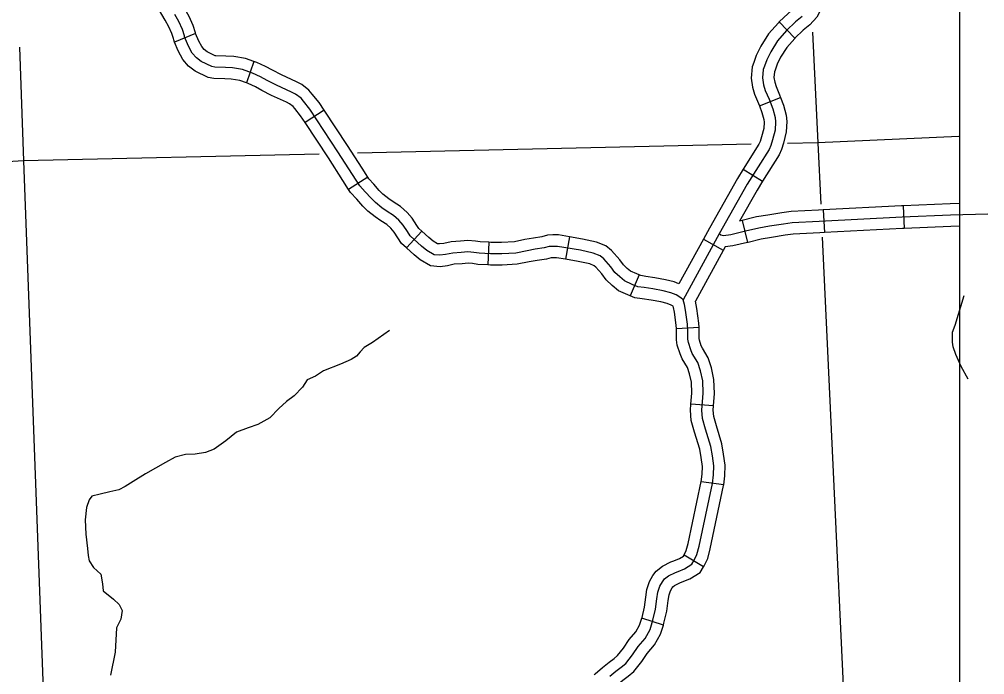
# Model space of a CAD drawing. Extents: x -5566 to 1759129, y -3726 to 731467.
# Drawn here: x -4493.76 to -4445.34, y 298.58 to 331.44 of the extents above; entities that cross this region are included whole.
import ezdxf

# ---------------------------------------------------------------- set-up
doc = ezdxf.new("R2010")
doc.units = 0
doc.layers.add('Default', color=7, linetype='Continuous')
doc.layers.add('R_No Plot', color=7, linetype='Continuous')

msp = doc.modelspace()

# ---------------------------------------------------------------- linework, layer by layer
at = {"layer": 'Default'}
for p, q in [((-4455.647, 331.302), (-4454.853, 330.486)), ((-4484.919, 330.719), (-4485.974, 330.288)), ((-4481.996, 329.322), (-4482.372, 328.246)), ((-4456.64, 327.104), (-4455.575, 327.51)), ((-4478.478, 326.884), (-4479.428, 326.255)), ((-4476.282, 323.515), (-4477.244, 322.907)), ((-4457.446, 323.921), (-4456.481, 323.317)), ((-4449.423, 322.089), (-4449.377, 320.951)), ((-4453.434, 321.882), (-4453.375, 320.744)), ((-4457.501, 321.353), (-4457.241, 320.244)), ((-4473.58, 320.82), (-4474.341, 319.972)), ((-4470.214, 320.258), (-4470.259, 319.119)), ((-4466.172, 320.53), (-4466.363, 319.407)), ((-4459.449, 320.41), (-4458.45, 319.862)), ((-4462.676, 318.622), (-4463.114, 317.571)), ((-4459.661, 315.992), (-4460.799, 315.925)), ((-4458.937, 312.056), (-4460.073, 312.141)), ((-4458.428, 308.089), (-4459.556, 308.246)), ((-4459.443, 303.983), (-4460.417, 304.576)), ((-4461.455, 301.062), (-4462.542, 301.404))]:
    msp.add_line(p, q, dxfattribs=at)
for points in [[(-4484.919, 330.719), (-4484.92, 330.721), (-4484.925, 330.751), (-4485.046, 331.129), (-4485.247, 331.574), (-4485.462, 331.962), (-4485.913, 332.742), (-4486.376, 333.528), (-4486.555, 333.874), (-4486.733, 334.292)], [(-4454.047, 334.274), (-4454.044, 334.233), (-4454.087, 333.75), (-4454.135, 333.523), (-4454.22, 333.28), (-4454.524, 332.517), (-4454.687, 332.209), (-4454.887, 331.996), (-4455.203, 331.734), (-4455.647, 331.302)], [(-4452.912, 334.365), (-4452.901, 334.228), (-4452.958, 333.58), (-4453.036, 333.216), (-4453.152, 332.882), (-4453.488, 332.037), (-4453.752, 331.541), (-4454.105, 331.164), (-4454.441, 330.886), (-4454.853, 330.486)], [(-4485.974, 330.288), (-4486.02, 330.401), (-4486.033, 330.476), (-4486.111, 330.72), (-4486.266, 331.063), (-4486.453, 331.401), (-4486.897, 332.168), (-4487.374, 332.978), (-4487.586, 333.389), (-4487.781, 333.845)], [(-4470.957, 319.753), (-4471.258, 319.776), (-4471.593, 319.741), (-4472.02, 319.718), (-4472.379, 319.637), (-4472.668, 319.603), (-4472.956, 319.626), (-4473.326, 319.845), (-4473.592, 320.065), (-4474.158, 320.574), (-4474.296, 320.794), (-4474.513, 321.113), (-4474.724, 321.36), (-4474.988, 321.602), (-4475.317, 321.804), (-4475.576, 321.985), (-4475.903, 322.25), (-4476.121, 322.461), (-4476.412, 322.794), (-4476.689, 323.093), (-4477.047, 323.66), (-4477.78, 324.8), (-4479.192, 326.93), (-4479.508, 327.331), (-4479.628, 327.475), (-4479.903, 327.682), (-4480.11, 327.791), (-4480.862, 328.135), (-4481.332, 328.376), (-4481.665, 328.559), (-4482.067, 328.743), (-4482.56, 328.915), (-4483.07, 329.006), (-4483.426, 329.026), (-4483.955, 329.036), (-4484.11, 329.064), (-4484.641, 329.318), (-4484.878, 329.501), (-4485.085, 329.742), (-4485.28, 330.097), (-4485.47, 330.561), (-4485.479, 330.614), (-4485.579, 330.924), (-4485.756, 331.319), (-4485.957, 331.681)], [(-4455.647, 331.302), (-4455.686, 331.264), (-4456.184, 330.704), (-4456.57, 330.087), (-4456.798, 329.622), (-4456.92, 329.277), (-4457.006, 329.052), (-4457.052, 328.477), (-4456.984, 328.031), (-4456.878, 327.676), (-4456.684, 327.221), (-4456.64, 327.104)], [(-4454.496, 331.58), (-4454.822, 331.31), (-4455.274, 330.871), (-4455.726, 330.362), (-4456.071, 329.809), (-4456.272, 329.401), (-4456.385, 329.081), (-4456.445, 328.925), (-4456.479, 328.497), (-4456.427, 328.156), (-4456.341, 327.87), (-4456.156, 327.434)], [(-4453.982, 330.791), (-4453.702, 325.244)], [(-4482.372, 328.246), (-4482.705, 328.363), (-4483.136, 328.44), (-4483.447, 328.457), (-4484.011, 328.468), (-4484.286, 328.518), (-4484.941, 328.83), (-4485.273, 329.086), (-4485.556, 329.416), (-4485.795, 329.851), (-4485.974, 330.288)], [(-4481.996, 329.322), (-4482.415, 329.468), (-4483.004, 329.573), (-4483.405, 329.595), (-4483.898, 329.605), (-4483.933, 329.611), (-4484.342, 329.806), (-4484.484, 329.916), (-4484.614, 330.068), (-4484.765, 330.343), (-4484.919, 330.719)], [(-4454.853, 330.486), (-4454.862, 330.477), (-4455.268, 330.019), (-4455.573, 329.532), (-4455.746, 329.18), (-4455.851, 328.884), (-4455.884, 328.798), (-4455.906, 328.517), (-4455.87, 328.282), (-4455.805, 328.064), (-4455.627, 327.647), (-4455.575, 327.51)], [(-4493.759, 330.035), (-4493.546, 324.34)], [(-4478.478, 326.884), (-4478.73, 327.264), (-4479.065, 327.69), (-4479.233, 327.891), (-4479.598, 328.164), (-4479.858, 328.302), (-4480.613, 328.647), (-4481.065, 328.879), (-4481.409, 329.068), (-4481.854, 329.272), (-4481.996, 329.322)], [(-4479.428, 326.255), (-4479.654, 326.596), (-4479.95, 326.972), (-4480.023, 327.059), (-4480.209, 327.199), (-4480.362, 327.279), (-4481.11, 327.622), (-4481.6, 327.873), (-4481.921, 328.05), (-4482.279, 328.214), (-4482.372, 328.246)], [(-4456.156, 327.434), (-4455.971, 326.948), (-4455.855, 326.521), (-4455.832, 326.301), (-4455.855, 325.885), (-4455.977, 325.39), (-4456.069, 325.107), (-4456.156, 324.91), (-4457.248, 323.165), (-4458.652, 320.68), (-4460.466, 317.373)], [(-4455.575, 327.51), (-4455.429, 327.124), (-4455.294, 326.625), (-4455.261, 326.315), (-4455.29, 325.801), (-4455.429, 325.233), (-4455.537, 324.903), (-4455.651, 324.643), (-4456.481, 323.317)], [(-4456.64, 327.104), (-4456.513, 326.772), (-4456.417, 326.416), (-4456.404, 326.287), (-4456.421, 325.969), (-4456.525, 325.546), (-4456.602, 325.31), (-4456.66, 325.178), (-4457.446, 323.921)], [(-4476.282, 323.515), (-4476.567, 323.966), (-4477.303, 325.111), (-4478.478, 326.884)], [(-4477.244, 322.907), (-4477.527, 323.354), (-4478.257, 324.489), (-4479.428, 326.255)], [(-4446.637, 325.558), (-4453.702, 325.244)], [(-4457.055, 325.168), (-4476.797, 324.72)], [(-4453.702, 325.244), (-4455.221, 325.21)], [(-4453.702, 325.244), (-4453.559, 322.167)], [(-4478.729, 324.676), (-4493.546, 324.34)], [(-4493.546, 324.34), (-4498.852, 324.014), (-4513.631, 323.155), (-4522.17, 322.906)], [(-4493.546, 324.34), (-4492.047, 283.887)], [(-4473.58, 320.82), (-4473.718, 320.944), (-4473.819, 321.105), (-4474.059, 321.46), (-4474.314, 321.756), (-4474.642, 322.058), (-4475.004, 322.281), (-4475.233, 322.441), (-4475.525, 322.677), (-4475.708, 322.854), (-4475.988, 323.174), (-4476.235, 323.442), (-4476.282, 323.515)], [(-4457.446, 323.921), (-4457.737, 323.456), (-4459.149, 320.957), (-4459.449, 320.41)], [(-4456.481, 323.317), (-4456.758, 322.874), (-4457.636, 321.32)], [(-4474.341, 319.972), (-4474.598, 320.203), (-4474.773, 320.483), (-4474.966, 320.767), (-4475.134, 320.963), (-4475.333, 321.145), (-4475.63, 321.328), (-4475.918, 321.53), (-4476.281, 321.823), (-4476.534, 322.068), (-4476.836, 322.413), (-4477.142, 322.745), (-4477.244, 322.907)], [(-4449.423, 322.089), (-4449.505, 322.086), (-4453.434, 321.882)], [(-4446.618, 322.196), (-4447.064, 322.185), (-4449.423, 322.089)], [(-4445.172, 321.663), (-4447.046, 321.615), (-4449.478, 321.517), (-4453.641, 321.301), (-4454.989, 321.229), (-4455.428, 321.171), (-4456.127, 321.061), (-4456.67, 320.969), (-4457.334, 320.807), (-4458.074, 320.633), (-4458.444, 320.587), (-4458.571, 320.616), (-4458.652, 320.68)], [(-4453.434, 321.882), (-4453.671, 321.87), (-4455.041, 321.796), (-4455.509, 321.735), (-4456.219, 321.623), (-4456.785, 321.527), (-4457.636, 321.32)], [(-4470.214, 320.258), (-4470.638, 320.275), (-4470.886, 320.319), (-4471.265, 320.348), (-4471.638, 320.309), (-4472.099, 320.284), (-4472.476, 320.199), (-4472.679, 320.175), (-4472.779, 320.183), (-4472.997, 320.313), (-4473.22, 320.497), (-4473.58, 320.82)], [(-4466.172, 320.53), (-4466.723, 320.623), (-4466.996, 320.623), (-4467.265, 320.608), (-4467.558, 320.531), (-4467.972, 320.466), (-4468.401, 320.394), (-4468.927, 320.285), (-4469.573, 320.253), (-4470.11, 320.254), (-4470.214, 320.258)], [(-4453.375, 320.744), (-4453.611, 320.732), (-4454.936, 320.661), (-4455.347, 320.607), (-4456.035, 320.499), (-4456.555, 320.41), (-4457.202, 320.253), (-4457.241, 320.244)], [(-4449.377, 320.951), (-4449.452, 320.948), (-4453.375, 320.744)], [(-4446.618, 321.057), (-4447.027, 321.046), (-4449.377, 320.951)], [(-4462.676, 318.622), (-4462.792, 318.67), (-4463.1, 318.806), (-4463.266, 318.944), (-4463.458, 319.126), (-4463.646, 319.383), (-4464.053, 319.842), (-4464.342, 320.077), (-4464.813, 320.265), (-4465.507, 320.417), (-4466.172, 320.53)], [(-4459.449, 320.41), (-4460.674, 318.178)], [(-4457.241, 320.244), (-4457.973, 320.072), (-4458.362, 320.023)], [(-4453.482, 320.514), (-4451.836, 285.18)], [(-4470.259, 319.119), (-4470.761, 319.14), (-4471.029, 319.187), (-4471.25, 319.204), (-4471.548, 319.173), (-4471.942, 319.152), (-4472.282, 319.075), (-4472.656, 319.03), (-4473.134, 319.069), (-4473.655, 319.378), (-4473.964, 319.633), (-4474.341, 319.972)], [(-4464.145, 298.505), (-4463.836, 298.754), (-4463.567, 298.95), (-4463.345, 299.14), (-4463.001, 299.576), (-4462.713, 299.992), (-4462.371, 300.395), (-4462.122, 300.841), (-4461.976, 301.304), (-4461.848, 301.861), (-4461.779, 302.384), (-4461.728, 302.719), (-4461.625, 303.019), (-4461.496, 303.24), (-4461.401, 303.377), (-4461.196, 303.539), (-4460.853, 303.703), (-4460.716, 303.755), (-4460.39, 303.892), (-4460.03, 304.115), (-4459.91, 304.312), (-4459.77, 304.61), (-4459.656, 305.025), (-4458.993, 308.162), (-4458.933, 308.591), (-4458.925, 309.054), (-4458.993, 309.551), (-4459.08, 310.023), (-4459.345, 310.893), (-4459.495, 311.427), (-4459.525, 311.836), (-4459.461, 312.687), (-4459.484, 313.311), (-4459.588, 313.808), (-4459.726, 314.223), (-4460.005, 314.685), (-4460.085, 314.863), (-4460.2, 315.229), (-4460.223, 315.402), (-4460.221, 315.81), (-4460.241, 316.152), (-4460.339, 316.849), (-4460.396, 317.13), (-4460.466, 317.373), (-4460.58, 317.477), (-4460.806, 317.617), (-4461.088, 317.73), (-4461.468, 317.823), (-4461.976, 317.916), (-4462.427, 317.985), (-4462.739, 318.031), (-4463.016, 318.147), (-4463.402, 318.317), (-4463.644, 318.517), (-4463.888, 318.748), (-4464.091, 319.025), (-4464.449, 319.43), (-4464.634, 319.58), (-4464.98, 319.719), (-4465.616, 319.857), (-4466.771, 320.054), (-4466.979, 320.054), (-4467.176, 320.042), (-4467.441, 319.973), (-4467.88, 319.904), (-4468.296, 319.834), (-4468.855, 319.718), (-4469.559, 319.684), (-4470.122, 319.684), (-4470.7, 319.707), (-4470.957, 319.753)], [(-4458.362, 320.023), (-4459.851, 317.309)], [(-4466.363, 319.407), (-4466.819, 319.484), (-4466.962, 319.484), (-4467.086, 319.477), (-4467.325, 319.415), (-4467.789, 319.341), (-4468.192, 319.274), (-4468.782, 319.152), (-4469.546, 319.114), (-4470.134, 319.114), (-4470.259, 319.119)], [(-4463.114, 317.571), (-4463.24, 317.623), (-4463.704, 317.827), (-4464.022, 318.091), (-4464.317, 318.37), (-4464.535, 318.668), (-4464.844, 319.017), (-4464.926, 319.083), (-4465.148, 319.172), (-4465.724, 319.298), (-4466.363, 319.407)], [(-4460.674, 318.178), (-4460.914, 318.273), (-4461.348, 318.38), (-4461.882, 318.477), (-4462.342, 318.548), (-4462.585, 318.584), (-4462.676, 318.622)], [(-4460.799, 315.925), (-4460.809, 316.096), (-4460.901, 316.753), (-4460.95, 316.995), (-4460.965, 317.046), (-4461.063, 317.107), (-4461.262, 317.186), (-4461.587, 317.266), (-4462.07, 317.354), (-4462.512, 317.422), (-4462.892, 317.478), (-4463.114, 317.571)], [(-4459.661, 315.992), (-4459.674, 316.208), (-4459.778, 316.945), (-4459.851, 317.309)], [(-4446.167, 313.387), (-4446.513, 314.029), (-4446.788, 314.633), (-4446.917, 315.019), (-4446.958, 315.241), (-4446.958, 315.471), (-4446.946, 315.749), (-4446.822, 316.098), (-4446.36, 317.589)], [(-4475.193, 315.833), (-4476.052, 315.238), (-4476.46, 314.98), (-4476.657, 314.767), (-4476.854, 314.546), (-4477.121, 314.384), (-4477.659, 314.144), (-4478.513, 313.816), (-4478.913, 313.542), (-4479.316, 313.36), (-4479.553, 312.993), (-4479.97, 312.551), (-4480.362, 312.271), (-4480.744, 311.929), (-4481.19, 311.463), (-4481.793, 311.114), (-4482.28, 310.951), (-4482.864, 310.732), (-4483.396, 310.309), (-4483.988, 309.891), (-4484.429, 309.723), (-4484.95, 309.628), (-4485.435, 309.61), (-4485.939, 309.486), (-4486.438, 309.224), (-4487.442, 308.646), (-4488.058, 308.258), (-4488.452, 308.015), (-4488.772, 307.851), (-4489.231, 307.743), (-4489.705, 307.635), (-4490.119, 307.521), (-4490.257, 307.341), (-4490.394, 306.954), (-4490.456, 306.343), (-4490.429, 305.619), (-4490.343, 304.906), (-4490.314, 304.549), (-4490.267, 304.284), (-4490.042, 303.957), (-4489.669, 303.614), (-4489.583, 303.137), (-4489.551, 302.79), (-4489.046, 302.361), (-4488.748, 302.089), (-4488.599, 301.793), (-4488.674, 301.364), (-4488.881, 300.926), (-4488.954, 299.713), (-4489.189, 298.555)], [(-4460.073, 312.141), (-4460.031, 312.697), (-4460.051, 313.241), (-4460.138, 313.659), (-4460.246, 313.983), (-4460.511, 314.419), (-4460.619, 314.661), (-4460.758, 315.105), (-4460.793, 315.366), (-4460.791, 315.794), (-4460.799, 315.925)], [(-4458.937, 312.056), (-4458.89, 312.676), (-4458.916, 313.38), (-4459.037, 313.957), (-4459.206, 314.464), (-4459.5, 314.95), (-4459.552, 315.065), (-4459.642, 315.353), (-4459.653, 315.439), (-4459.652, 315.825), (-4459.661, 315.992)], [(-4459.556, 308.246), (-4459.502, 308.636), (-4459.495, 309.02), (-4459.556, 309.461), (-4459.634, 309.888), (-4459.891, 310.732), (-4460.059, 311.328), (-4460.096, 311.837), (-4460.073, 312.141)], [(-4458.428, 308.089), (-4458.364, 308.546), (-4458.354, 309.088), (-4458.431, 309.642), (-4458.525, 310.158), (-4458.798, 311.053), (-4458.931, 311.525), (-4458.953, 311.835), (-4458.937, 312.056)], [(-4460.417, 304.576), (-4460.412, 304.582), (-4460.306, 304.808), (-4460.209, 305.16), (-4459.554, 308.261), (-4459.556, 308.247)], [(-4459.443, 303.983), (-4459.408, 304.041), (-4459.233, 304.411), (-4459.102, 304.891), (-4458.432, 308.064), (-4458.428, 308.088)], [(-4462.542, 301.404), (-4462.526, 301.453), (-4462.409, 301.962), (-4462.343, 302.464), (-4462.283, 302.855), (-4462.145, 303.256), (-4461.977, 303.546), (-4461.821, 303.771), (-4461.499, 304.026), (-4461.076, 304.228), (-4460.927, 304.284), (-4460.652, 304.399), (-4460.446, 304.527), (-4460.417, 304.576)], [(-4461.455, 301.062), (-4461.426, 301.154), (-4461.286, 301.76), (-4461.215, 302.304), (-4461.172, 302.582), (-4461.104, 302.781), (-4461.015, 302.934), (-4460.982, 302.982), (-4460.892, 303.053), (-4460.63, 303.178), (-4460.505, 303.225), (-4460.128, 303.384), (-4459.615, 303.702), (-4459.443, 303.983)], [(-4464.921, 298.578), (-4464.876, 298.627), (-4464.51, 298.943), (-4464.182, 299.207), (-4463.92, 299.397), (-4463.758, 299.536), (-4463.459, 299.915), (-4463.166, 300.339), (-4462.841, 300.721), (-4462.648, 301.067), (-4462.542, 301.404)], [(-4464.085, 297.804), (-4464.083, 297.806), (-4463.78, 298.068), (-4463.49, 298.302), (-4463.213, 298.502), (-4462.932, 298.744), (-4462.543, 299.237), (-4462.261, 299.644), (-4461.9, 300.068), (-4461.596, 300.614), (-4461.455, 301.062)]]:
    msp.add_lwpolyline(points, dxfattribs=at)
at = {"layer": 'R_No Plot'}
msp.add_lwpolyline([(-5018.988, 168.239), (-5018.988, 511.979), (-4446.603, 511.979), (-4446.603, 160.504), (-4913.433, 160.504)], dxfattribs=at)

doc.saveas('drawing.dxf')
